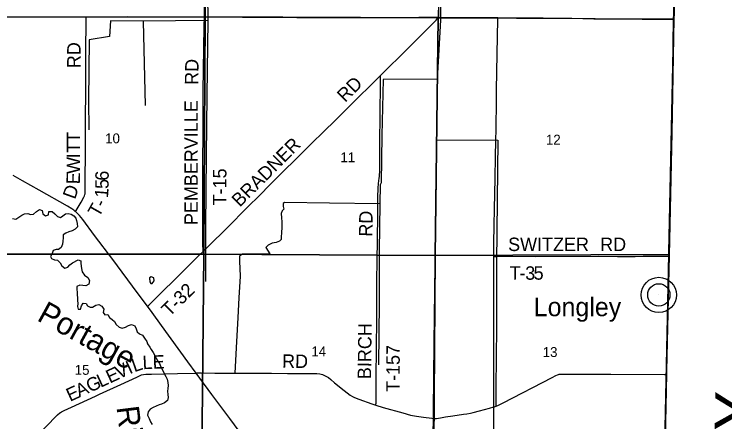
# Model space of a CAD drawing. Extents: x 1443599 to 1910620, y 1028088 to 1361369.
# Drawn here: x 1700595 to 1716462, y 1172379 to 1181488 of the extents above; entities that cross this region are included whole.
import ezdxf

# ---------------------------------------------------------------- set-up
doc = ezdxf.new("R2010")
doc.units = 0
for name, color, linetype in [('GM_X_Adjacent_County', 7, 'Continuous'), ('GM_X_Adjacent_County_Text', 7, 'Continuous'), ('GM_X_County', 7, 'Continuous'), ('GM_X_Major_River', 7, 'Continuous'), ('GM_X_Major_River_Text', 7, 'Continuous'), ('GM_X_Minor_Lake', 7, 'Continuous'), ('GM_X_Minor_River', 7, 'Continuous'), ('GM_X_Section', 7, 'Continuous'), ('GM_X_Section_Text', 7, 'Continuous'), ('GM_X_State_Route', 7, 'Continuous'), ('GM_X_Township', 7, 'Continuous'), ('GM_X_Township_Road', 7, 'Continuous'), ('GM_X_Township_Road_Text', 7, 'Continuous'), ('GM_X_Unincorporated', 7, 'Continuous'), ('GM_X_Unincorporated_Location', 7, 'Continuous'), ('GM_X_Unincorporated_Text', 7, 'Continuous'), ('GM_X_US_Route', 7, 'Continuous')]:
    doc.layers.add(name, color=color, linetype=linetype)

msp = doc.modelspace()

# ---------------------------------------------------------------- linework, layer by layer
at = {"layer": 'GM_X_Adjacent_County'}
msp.add_lwpolyline([(1715128, 1172002), (1715161, 1173452), (1715163, 1173520), (1715219, 1176096), (1715278, 1178840), (1715327, 1181390), (1715330, 1181501), (1715395, 1185244), (1715459, 1186693), (1718286, 1186687), (1723611, 1186748), (1724750, 1186765), (1730001, 1186827), (1731389, 1186838), (1731609, 1186841), (1734077, 1186854), (1734258, 1186854), (1736260, 1186860)], dxfattribs=at)
at = {"layer": 'GM_X_County'}
msp.add_lwpolyline([(1716328, 1213224), (1716166, 1207871), (1716081, 1206208), (1715999, 1202734), (1715995, 1202563), (1715871, 1197331), (1715869, 1197244), (1715734, 1193264), (1715725, 1192999), (1715713, 1192667), (1715700, 1192279), (1715692, 1192031), (1715690, 1191983), (1715676, 1191570), (1715659, 1191058), (1715459, 1186693), (1715395, 1185244), (1715330, 1181501), (1715327, 1181390), (1715278, 1178840), (1715219, 1176096), (1715163, 1173520), (1715161, 1173452), (1715128, 1172002)], dxfattribs=at)
at = {"layer": 'GM_X_Major_River'}
for points in [[(1700560, 1176922), (1700630, 1176904), (1700697, 1176955), (1700762, 1176997), (1700826, 1177024), (1700900, 1177034), (1700962, 1177011), (1701028, 1177018), (1701091, 1177076), (1701158, 1177121), (1701216, 1177098), (1701234, 1177029), (1701295, 1176984), (1701358, 1177004), (1701371, 1177076), (1701439, 1177081), (1701502, 1177029), (1701565, 1176970), (1701631, 1176948), (1701681, 1176981), (1701744, 1177028), (1701797, 1177035), (1701864, 1177021), (1701929, 1176982), (1701970, 1176929), (1701985, 1176878), (1702002, 1176810), (1702006, 1176740), (1701955, 1176685), (1701886, 1176650), (1701818, 1176625), (1701747, 1176595), (1701686, 1176554), (1701685, 1176492), (1701681, 1176418), (1701674, 1176348), (1701646, 1176276), (1701581, 1176232), (1701531, 1176227), (1701465, 1176206), (1701445, 1176140), (1701402, 1176075), (1701425, 1176025), (1701492, 1176001), (1701558, 1175990), (1701621, 1175934), (1701655, 1175863), (1701724, 1175812), (1701795, 1175838), (1701840, 1175889), (1701897, 1175930), (1702024, 1175999), (1702082, 1175974), (1702086, 1175922), (1702091, 1175854), (1702096, 1175803), (1702114, 1175731), (1702165, 1175658), (1702238, 1175604), (1702276, 1175535), (1702262, 1175457), (1702193, 1175416), (1702130, 1175422), (1702060, 1175431), (1701995, 1175405), (1701996, 1175341), (1701998, 1175272), (1702001, 1175210), (1702006, 1175158), (1702006, 1175090), (1702013, 1175022), (1702010, 1174959), (1702022, 1174893), (1702076, 1174900), (1702100, 1174968), (1702133, 1175027), (1702203, 1175023), (1702232, 1174973), (1702293, 1174941), (1702345, 1174944), (1702418, 1174989), (1702488, 1174997), (1702552, 1174964), (1702596, 1174894), (1702585, 1174825), (1702615, 1174766), (1702688, 1174778), (1702722, 1174711), (1702781, 1174666), (1702834, 1174619), (1702875, 1174554), (1702938, 1174492), (1703009, 1174472), (1703080, 1174493)], [(1703080, 1174493), (1703144, 1174532), (1703215, 1174554), (1703286, 1174524), (1703319, 1174456), (1703343, 1174391), (1703394, 1174346), (1703458, 1174316), (1703508, 1174245), (1703553, 1174170), (1703575, 1174119), (1703620, 1174050), (1703655, 1173995), (1703695, 1173926), (1703732, 1173859), (1703767, 1173802), (1703803, 1173733), (1703836, 1173679), (1703870, 1173604), (1703913, 1173527), (1703943, 1173462), (1703980, 1173393), (1704008, 1173330), (1704027, 1173261), (1704033, 1173191), (1704022, 1173125), (1704017, 1173065), (1704025, 1172989), (1704034, 1172921), (1704016, 1172857), (1703953, 1172800), (1703886, 1172773), (1703834, 1172755), (1703767, 1172728), (1703701, 1172699), (1703632, 1172659), (1703585, 1172600), (1703571, 1172526), (1703607, 1172451), (1703638, 1172382), (1703672, 1172317)]]:
    msp.add_lwpolyline(points, dxfattribs=at)
at = {"layer": 'GM_X_Minor_Lake'}
msp.add_line((1703613, 1175570), (1703622, 1175545), dxfattribs=at)
msp.add_lwpolyline([(1703622, 1175545), (1703624, 1175507), (1703643, 1175471), (1703677, 1175472), (1703720, 1175533), (1703712, 1175598), (1703656, 1175621), (1703617, 1175594), (1703613, 1175570)], dxfattribs=at)
at = {"layer": 'GM_X_Minor_River'}
for points in [[(1704897, 1185362), (1704903, 1182501), (1704918, 1181346), (1704894, 1179669), (1704885, 1178322), (1704870, 1176737), (1704866, 1175518)], [(1711838, 1184040), (1710141, 1184035), (1710125, 1182564), (1710111, 1181354), (1710042, 1180036), (1710021, 1178680), (1710007, 1177183), (1709984, 1175888), (1709964, 1174139), (1709948, 1172626), (1709934, 1171247), (1709931, 1170764)], [(1704918, 1181346), (1703478, 1181334), (1702744, 1181342), (1702724, 1180989), (1702269, 1180915), (1702264, 1180238), (1702257, 1179560), (1702263, 1178905)], [(1703478, 1181334), (1703519, 1179446)], [(1710042, 1180036), (1708830, 1180027), (1708805, 1178777), (1708790, 1177717), (1708763, 1177673), (1708756, 1177254), (1708747, 1176202), (1708742, 1175040), (1708726, 1173653)], [(1710021, 1178680), (1711393, 1178673), (1711378, 1177327), (1711362, 1175940), (1711362, 1174485), (1711349, 1173144), (1711350, 1172727)], [(1708756, 1177254), (1707632, 1177269), (1706630, 1177281), (1706602, 1177258), (1706602, 1177190), (1706613, 1177129), (1706582, 1177096), (1706557, 1177034), (1706567, 1176940), (1706571, 1176848), (1706574, 1176723), (1706562, 1176607), (1706559, 1176507), (1706554, 1176455), (1706518, 1176416), (1706443, 1176389), (1706354, 1176369), (1706268, 1176329), (1706221, 1176282), (1706212, 1176274), (1706303, 1176132), (1706279, 1176122), (1705695, 1176123), (1705628, 1176079), (1705628, 1175958), (1705630, 1175802), (1705637, 1175637), (1705610, 1175153), (1705586, 1174708), (1705550, 1174030), (1705521, 1173467)]]:
    msp.add_lwpolyline(points, dxfattribs=at)
at = {"layer": 'GM_X_Section'}
for points in [[(1699547, 1186749), (1704830, 1186726), (1704856, 1181432), (1699540, 1181424)], [(1704830, 1186726), (1704859, 1186726), (1710171, 1186721), (1710060, 1181410), (1704856, 1181432)], [(1699540, 1181424), (1704856, 1181432), (1704832, 1176122), (1699518, 1176128)], [(1704856, 1181432), (1710060, 1181410), (1709995, 1176094), (1704832, 1176122)], [(1710060, 1181410), (1715315, 1181382), (1715206, 1176168), (1715205, 1176115), (1709995, 1176094)], [(1699518, 1176128), (1704832, 1176122), (1704779, 1170814), (1699380, 1170764)], [(1704832, 1176122), (1709995, 1176094), (1709955, 1170799), (1704779, 1170814)], [(1709995, 1176094), (1715205, 1176115), (1715094, 1170835), (1715094, 1170796), (1709955, 1170799)]]:
    msp.add_lwpolyline(points, close=True, dxfattribs=at)
at = {"layer": 'GM_X_State_Route'}
msp.add_lwpolyline([(1706034, 1171606), (1705410, 1172451), (1705010, 1172992), (1704658, 1173467), (1704656, 1173469), (1704475, 1173719), (1703886, 1174528), (1703673, 1174820), (1703570, 1174961), (1703343, 1175270), (1702796, 1176008), (1702391, 1176546), (1702125, 1176900), (1702052, 1176988), (1702002, 1177043), (1701963, 1177078), (1701959, 1177082), (1701923, 1177110), (1701880, 1177138), (1701782, 1177198), (1701154, 1177553), (1700777, 1177767), (1700569, 1177885)], dxfattribs=at)
at = {"layer": 'GM_X_Township'}
msp.add_lwpolyline([(1699558, 1186744), (1704498, 1186725), (1704810, 1186724), (1710148, 1186713), (1715459, 1186693), (1715395, 1185244), (1715330, 1181501), (1715327, 1181390), (1715278, 1178840), (1715219, 1176096), (1715163, 1173520), (1715161, 1173452), (1715128, 1172002)], dxfattribs=at)
at = {"layer": 'GM_X_Township_Road'}
for points in [[(1704844, 1181429), (1704844, 1181441), (1704847, 1181605), (1704850, 1181868), (1704845, 1182787), (1704837, 1184199), (1704837, 1184675), (1704837, 1185085), (1704832, 1185759), (1704829, 1186285), (1704828, 1186403), (1704829, 1186569), (1704829, 1186610), (1704828, 1186646), (1704827, 1186701), (1704826, 1186710)], [(1710074, 1181420), (1710075, 1181523), (1710077, 1181615), (1710091, 1182716), (1710105, 1183735), (1710119, 1184787), (1710125, 1185478), (1710128, 1185691), (1710129, 1185880), (1710132, 1186042), (1710136, 1186181), (1710152, 1186696)], [(1699530, 1181432), (1700340, 1181434), (1700701, 1181433), (1701325, 1181432), (1701965, 1181433), (1702201, 1181433)], [(1702194, 1180028), (1702197, 1180795), (1702202, 1181206), (1702201, 1181403), (1702201, 1181433)], [(1702201, 1181433), (1702737, 1181433), (1703114, 1181436), (1703820, 1181430), (1704214, 1181430), (1704673, 1181431), (1704844, 1181429)], [(1704812, 1176188), (1704811, 1176220), (1704809, 1176335), (1704808, 1177468), (1704810, 1178142), (1704812, 1178864), (1704811, 1179061), (1704812, 1179143), (1704813, 1179373), (1704818, 1179768), (1704839, 1181213), (1704844, 1181429)], [(1704844, 1181429), (1705297, 1181426), (1705691, 1181423), (1706905, 1181417), (1707398, 1181415), (1708284, 1181415), (1708924, 1181418), (1709630, 1181419), (1709860, 1181420), (1710074, 1181420)], [(1708775, 1180120), (1709390, 1180731), (1709868, 1181204), (1710018, 1181357), (1710043, 1181384), (1710074, 1181420)], [(1710074, 1181420), (1710664, 1181417), (1711255, 1181411), (1711391, 1181411)], [(1711305, 1176076), (1711306, 1176371), (1711310, 1176764), (1711318, 1177142), (1711332, 1177814), (1711343, 1178306), (1711352, 1178659), (1711356, 1178925), (1711367, 1179552), (1711368, 1179789), (1711378, 1180606), (1711391, 1181372), (1711391, 1181389), (1711391, 1181411)], [(1711391, 1181411), (1711862, 1181408), (1712403, 1181405), (1713044, 1181399), (1713536, 1181387), (1714307, 1181383), (1714438, 1181383), (1714619, 1181381), (1715045, 1181379), (1715275, 1181380), (1715320, 1181380)], [(1701963, 1177078), (1701979, 1177105), (1702089, 1177288), (1702152, 1177403), (1702164, 1177427), (1702173, 1177456), (1702178, 1177477), (1702181, 1177506), (1702182, 1177546), (1702183, 1177907), (1702184, 1178268), (1702187, 1179171), (1702193, 1179745), (1702194, 1180028)], [(1704812, 1176188), (1705467, 1176834), (1705688, 1177054), (1705815, 1177182), (1706069, 1177438), (1706313, 1177682), (1707175, 1178537), (1707572, 1178929), (1707701, 1179055), (1708051, 1179402), (1708775, 1180120)], [(1708695, 1175580), (1708695, 1175702), (1708696, 1175806), (1708697, 1175915), (1708700, 1176094), (1708705, 1176325), (1708709, 1176605), (1708712, 1176851), (1708716, 1177147), (1708718, 1177376), (1708724, 1177622), (1708727, 1177679), (1708730, 1177704), (1708736, 1177762), (1708744, 1177821), (1708750, 1177858), (1708753, 1177883), (1708758, 1177982), (1708761, 1178737), (1708765, 1179115), (1708774, 1180084), (1708775, 1180120)], [(1703570, 1174961), (1703600, 1174988), (1703903, 1175289), (1704172, 1175553), (1704405, 1175784), (1704529, 1175906), (1704731, 1176108), (1704812, 1176188)], [(1711305, 1176076), (1711317, 1176076), (1711375, 1176077), (1711457, 1176078), (1712228, 1176072), (1713640, 1176078), (1714066, 1176077), (1714460, 1176076), (1714641, 1176078), (1714792, 1176083), (1714854, 1176084), (1715024, 1176083), (1715102, 1176084), (1715183, 1176083), (1715216, 1176083)], [(1711306, 1172710), (1711305, 1172909), (1711307, 1173746), (1711305, 1174501), (1711305, 1175911), (1711305, 1176076)], [(1708669, 1172750), (1708672, 1172773), (1708675, 1172797), (1708676, 1172815), (1708679, 1173353), (1708686, 1174043), (1708692, 1174668), (1708694, 1175210), (1708695, 1175341), (1708695, 1175423), (1708695, 1175522), (1708695, 1175580)], [(1701023, 1171981), (1701563, 1172532), (1701611, 1172576), (1701627, 1172588), (1701651, 1172603), (1701709, 1172633), (1701873, 1172707), (1702410, 1172953), (1702499, 1172995), (1702976, 1173215), (1703330, 1173379), (1703406, 1173413), (1703438, 1173426), (1703485, 1173438), (1703533, 1173443), (1703664, 1173447), (1703959, 1173452), (1704238, 1173459), (1704656, 1173469)], [(1704656, 1173469), (1704681, 1173470), (1704779, 1173471), (1705074, 1173469), (1705468, 1173466), (1705780, 1173465), (1706337, 1173463), (1706698, 1173462), (1707256, 1173461), (1707353, 1173457), (1707418, 1173448), (1707481, 1173433), (1707526, 1173416), (1707569, 1173393), (1707610, 1173366), (1707662, 1173327), (1707750, 1173253), (1707965, 1173079), (1708095, 1172977), (1708150, 1172941), (1708195, 1172919), (1708287, 1172885), (1708580, 1172778), (1708669, 1172750)], [(1711306, 1172710), (1711319, 1172714), (1711411, 1172751), (1711514, 1172802), (1712606, 1173369), (1712687, 1173411), (1712729, 1173429), (1712747, 1173435), (1712766, 1173440), (1712785, 1173444), (1712817, 1173445), (1712854, 1173446), (1712968, 1173445), (1713543, 1173444), (1713920, 1173441), (1715118, 1173437), (1715161, 1173437)], [(1708669, 1172750), (1708830, 1172700), (1709272, 1172576), (1709447, 1172531), (1709576, 1172504), (1709738, 1172480), (1709917, 1172458), (1709983, 1172455), (1710023, 1172455), (1710111, 1172466), (1710228, 1172488), (1710387, 1172512), (1710631, 1172549), (1710701, 1172560), (1710782, 1172574), (1710844, 1172585), (1710987, 1172621), (1711209, 1172681), (1711306, 1172710)], [(1711230, 1168169), (1711231, 1168203), (1711239, 1168407), (1711254, 1168773), (1711264, 1169121), (1711296, 1170285), (1711308, 1170777), (1711307, 1171466), (1711307, 1172155), (1711306, 1172696), (1711306, 1172710)]]:
    msp.add_lwpolyline(points, dxfattribs=at)
at = {"layer": 'GM_X_Unincorporated'}
for radius in [393, 249]:
    msp.add_circle((1714989, 1175215), radius, dxfattribs=at)
at = {"layer": 'GM_X_Unincorporated_Location'}
msp.add_line((1714989, 1175215), (1714989, 1175215), dxfattribs=at)
at = {"layer": 'GM_X_US_Route'}
for points in [[(1715320, 1181380), (1715322, 1181490), (1715325, 1181667), (1715351, 1182799), (1715376, 1183882), (1715388, 1184358), (1715405, 1184899), (1715415, 1185276), (1715455, 1186690)], [(1715123, 1171625), (1715145, 1172708), (1715152, 1173019), (1715161, 1173437), (1715162, 1173509), (1715163, 1173561), (1715167, 1173758), (1715173, 1174037), (1715185, 1174676), (1715194, 1175087), (1715201, 1175415), (1715211, 1175874), (1715216, 1176083), (1715235, 1176957), (1715274, 1178834), (1715281, 1179172), (1715303, 1180255), (1715320, 1181380)]]:
    msp.add_lwpolyline(points, dxfattribs=at)

# ---------------------------------------------------------------- texts
at = {"layer": 'GM_X_Adjacent_County_Text'}
msp.add_text('Y', height=1000, rotation=88.8778, dxfattribs=at).set_placement((1717235, 1172162))
at = {"layer": 'GM_X_Major_River_Text'}
for s, rotation, p in [('Portage', 331.1739, (1701080, 1174656)), ('River', 277.1126, (1702878, 1172707))]:
    msp.add_text(s, height=500.3, rotation=rotation, dxfattribs=at).set_placement(p)
at = {"layer": 'GM_X_Section_Text'}
for s, p in [('10', (1702626, 1178603)), ('12', (1712469, 1178574)), ('11', (1707880, 1178181)), ('14', (1707231, 1173842)), ('13', (1712397, 1173827)), ('15', (1701947, 1173429))]:
    msp.add_text(s, height=221, rotation=0, dxfattribs=at).set_placement(p)
at = {"layer": 'GM_X_Township_Road_Text'}
for s, rotation, p in [('RD', 90, (1702077, 1180283)), ('RD', 89.0127, (1704704, 1179907)), ('RD', 45, (1707986, 1179504)), ('PEMBERVILLE', 90, (1704695, 1176777)), ('T', 89.8201, (1702067, 1178612)), ('T', 89.8157, (1702067, 1178388)), ('BRADNER', 44.9996, (1705632, 1177162)), ('W', 89.8251, (1702065, 1177917)), ('I', 89.8205, (1702066, 1178264)), ('6', 89.5517, (1702705, 1177767)), ('T-15', 90, (1705334, 1177217)), ('E', 88.4378, (1702059, 1177685)), ('D', 70.2114, (1701951, 1177336)), ('5', 89.543, (1702703, 1177582)), ('1', 85.2836, (1702687, 1177374)), ('T', 60.6299, (1702484, 1176933)), ('-', 65.2211, (1702606, 1177152)), ('RD', 89.5147, (1708594, 1176516)), ('SWITZER', 0, (1711624, 1176195)), ('RD', 0, (1713679, 1176195)), ('T', 359.5629, (1711655, 1175556)), ('3', 359.8766, (1712005, 1175554)), ('5', 0.8896, (1712195, 1175553)), ('-', 359.631, (1711880, 1175555)), ('T-32', 44.749, (1704062, 1174713)), ('BIRCH', 89.3256, (1708563, 1173332)), ('T-157', 89.7182, (1709201, 1173047)), ('L', 2.8984, (1703467, 1173553)), ('E', 1.8646, (1703690, 1173564)), ('RD', 359.5131, (1706575, 1173586)), ('V', 24.794, (1702932, 1173327)), ('I', 24.4491, (1703172, 1173437)), ('L', 18.7399, (1703276, 1173485)), ('E', 24.8054, (1702729, 1173232)), ('G', 24.8054, (1702285, 1173027)), ('L', 24.8054, (1702525, 1173138)), ('E', 24.8054, (1701842, 1172823)), ('A', 24.8048, (1702046, 1172917))]:
    msp.add_text(s, height=300, rotation=rotation, dxfattribs=at).set_placement(p)
at = {"layer": 'GM_X_Unincorporated_Text'}
msp.add_text('Longley', height=417, rotation=0, dxfattribs=at).set_placement((1712196, 1174739))

doc.saveas('drawing.dxf')
